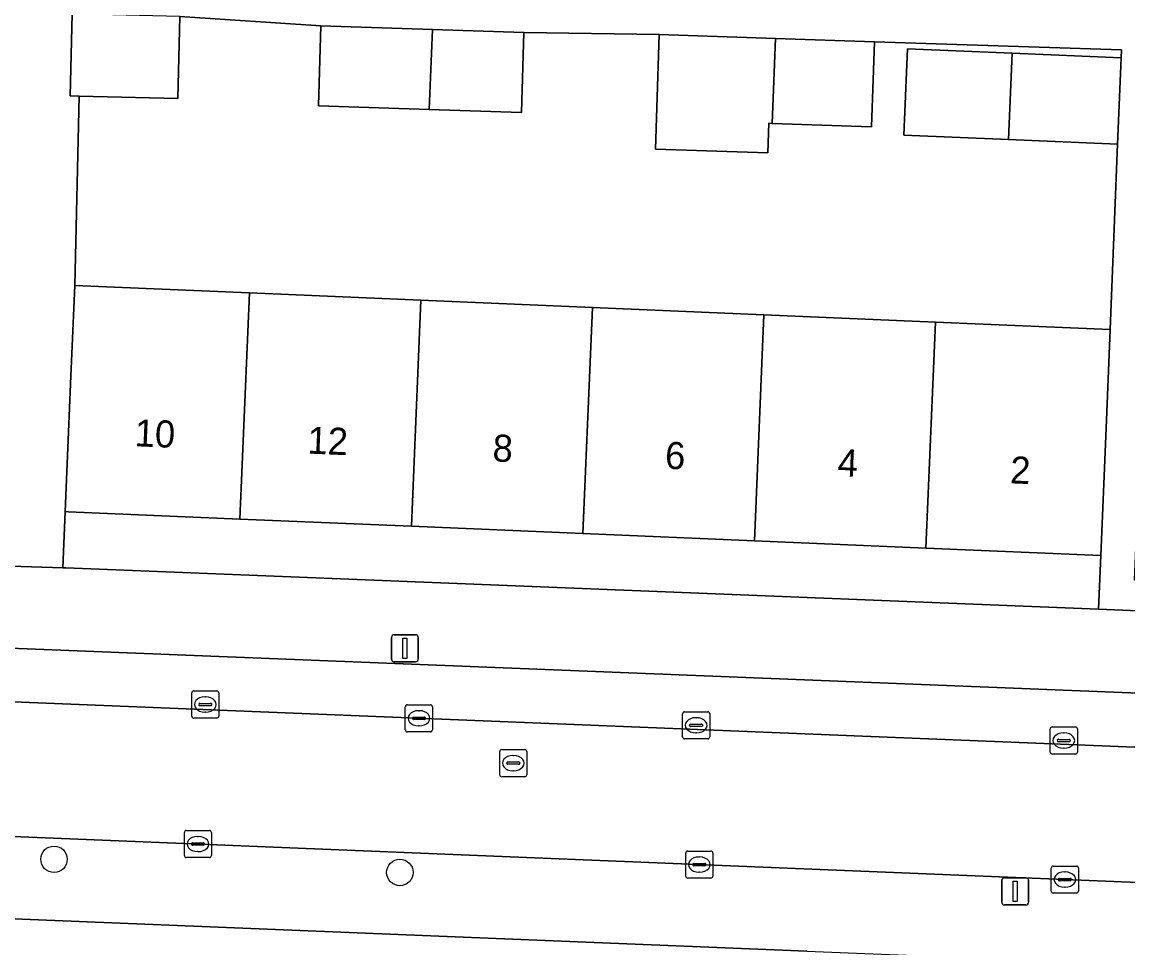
# Model space of a CAD drawing. Extents: x 160732 to 162107, y 387428 to 388479.
# Drawn here: x 161354.83 to 161395.63, y 387536.73 to 387570.88 of the extents above; entities that cross this region are included whole.
import ezdxf

# ---------------------------------------------------------------- set-up
doc = ezdxf.new("R2010")
doc.units = 0
for name, color, linetype in [('IMGEO_Boom', 7, 'Continuous'), ('IMGEO_Erf', 7, 'Continuous'), ('IMGEO_Kolk', 7, 'Continuous'), ('IMGEO_Lichtmast', 7, 'Continuous'), ('IMGEO_Pand', 7, 'Continuous'), ('IMGEO_Pand_nummerreeks', 7, 'Continuous'), ('IMGEO_Parkeervlak_open', 7, 'Continuous'), ('IMGEO_Rijbaan_lokaal_open', 7, 'Continuous'), ('IMGEO_Rioolput', 7, 'Continuous'), ('IMGEO_Voetpad_open', 7, 'Continuous')]:
    doc.layers.add(name, color=color, linetype=linetype)

msp = doc.modelspace()

# ---------------------------------------------------------------- linework, layer by layer
at = {"layer": 'IMGEO_Boom'}
for centre in [(161356.002, 387539.997), (161368.765, 387539.513)]:
    msp.add_circle(centre, 0.489, dxfattribs=at)
at = {"layer": 'IMGEO_Erf'}
for points in [[(161395.243, 387566.379), (161391.224, 387566.549), (161387.357, 387566.713), (161387.492, 387569.894), (161391.358, 387569.73), (161395.378, 387569.56), (161395.388, 387569.856), (161386.274, 387570.156), (161386.171, 387567.023), (161382.498, 387567.144), (161382.381, 387567.147), (161382.346, 387566.062), (161378.195, 387566.198), (161378.333, 387570.417), (161373.341, 387570.502), (161373.248, 387567.551), (161369.84, 387567.659), (161365.756, 387567.788), (161365.849, 387570.739), (161360.645, 387571.092), (161360.574, 387568.064), (161356.928, 387568.149), (161356.765, 387561.162), (161363.213, 387560.889), (161369.542, 387560.621), (161375.87, 387560.353), (161382.199, 387560.085), (161388.528, 387559.817), (161394.978, 387559.544)], [(161394.625, 387551.204), (161388.176, 387551.477), (161381.847, 387551.745), (161375.518, 387552.013), (161369.19, 387552.281), (161362.861, 387552.549), (161356.532, 387552.817), (161356.412, 387552.822), (161356.325, 387550.755), (161356.438, 387550.752), (161394.545, 387549.219)]]:
    msp.add_lwpolyline(points, close=True, dxfattribs=at)
msp.add_lwpolyline([(161383.777, 387536.605), (161336.101, 387538.546), (161292.814, 387540.26)], dxfattribs=at)
at = {"layer": 'IMGEO_Kolk'}
for p, q in [((161361.082, 387545.282), (161361.082, 387546.134)), ((161361.157, 387546.208), (161362.009, 387546.208)), ((161362.083, 387546.134), (161362.083, 387545.282)), ((161361.341, 387545.702), (161361.341, 387545.714)), ((161361.384, 387545.751), (161361.782, 387545.751)), ((161361.57, 387545.988), (161361.595, 387545.988)), ((161361.825, 387545.714), (161361.825, 387545.702)), ((161361.779, 387545.665), (161361.381, 387545.665)), ((161361.593, 387545.428), (161361.568, 387545.428)), ((161379.197, 387544.515), (161379.197, 387545.367)), ((161379.272, 387545.441), (161380.124, 387545.441)), ((161380.198, 387545.367), (161380.198, 387544.515)), ((161362.009, 387545.208), (161361.157, 387545.208)), ((161379.456, 387544.935), (161379.456, 387544.947)), ((161379.894, 387544.898), (161379.496, 387544.898)), ((161379.499, 387544.984), (161379.897, 387544.984)), ((161379.685, 387545.221), (161379.71, 387545.221)), ((161379.94, 387544.947), (161379.94, 387544.935)), ((161392.838, 387544.88), (161393.69, 387544.88)), ((161379.708, 387544.661), (161379.683, 387544.661)), ((161392.763, 387543.954), (161392.763, 387544.806)), ((161393.251, 387544.66), (161393.276, 387544.66)), ((161393.764, 387544.806), (161393.764, 387543.954)), ((161380.124, 387544.441), (161379.272, 387544.441)), ((161393.022, 387544.374), (161393.022, 387544.386)), ((161393.46, 387544.337), (161393.062, 387544.337)), ((161393.065, 387544.423), (161393.463, 387544.423)), ((161393.274, 387544.1), (161393.249, 387544.1)), ((161393.506, 387544.386), (161393.506, 387544.374)), ((161393.69, 387543.88), (161392.838, 387543.88)), ((161360.811, 387540.136), (161360.811, 387540.988)), ((161360.886, 387541.062), (161361.738, 387541.062)), ((161361.299, 387540.842), (161361.324, 387540.842)), ((161361.812, 387540.988), (161361.812, 387540.136)), ((161361.07, 387540.556), (161361.07, 387540.568)), ((161361.508, 387540.519), (161361.11, 387540.519)), ((161361.113, 387540.605), (161361.511, 387540.605)), ((161361.554, 387540.568), (161361.554, 387540.556)), ((161361.738, 387540.062), (161360.886, 387540.062)), ((161361.322, 387540.282), (161361.297, 387540.282)), ((161379.313, 387539.377), (161379.313, 387540.229)), ((161379.388, 387540.303), (161380.24, 387540.303)), ((161379.801, 387540.083), (161379.826, 387540.083)), ((161380.314, 387540.229), (161380.314, 387539.377)), ((161379.572, 387539.797), (161379.572, 387539.809)), ((161380.01, 387539.76), (161379.612, 387539.76)), ((161379.615, 387539.846), (161380.013, 387539.846)), ((161380.056, 387539.809), (161380.056, 387539.797)), ((161392.802, 387538.824), (161392.802, 387539.676)), ((161392.877, 387539.75), (161393.729, 387539.75)), ((161393.803, 387539.676), (161393.803, 387538.824)), ((161380.24, 387539.303), (161379.388, 387539.303)), ((161379.824, 387539.523), (161379.799, 387539.523)), ((161393.061, 387539.244), (161393.061, 387539.256)), ((161393.499, 387539.207), (161393.101, 387539.207)), ((161393.104, 387539.293), (161393.502, 387539.293)), ((161393.29, 387539.53), (161393.315, 387539.53)), ((161393.545, 387539.256), (161393.545, 387539.244)), ((161393.729, 387538.75), (161392.877, 387538.75)), ((161393.313, 387538.97), (161393.288, 387538.97))]:
    msp.add_line(p, q, dxfattribs=at)
for points in [[(161361.082, 387545.282), (161361.082, 387546.134)], [(161361.157, 387546.208), (161362.009, 387546.208)], [(161362.083, 387546.134), (161362.083, 387545.282)], [(161379.197, 387544.515), (161379.197, 387545.367)], [(161379.272, 387545.441), (161380.124, 387545.441)], [(161380.198, 387545.367), (161380.198, 387544.515)], [(161362.009, 387545.208), (161361.157, 387545.208)], [(161392.838, 387544.88), (161393.69, 387544.88)], [(161392.763, 387543.954), (161392.763, 387544.806)], [(161393.764, 387544.806), (161393.764, 387543.954)], [(161380.124, 387544.441), (161379.272, 387544.441)], [(161393.69, 387543.88), (161392.838, 387543.88)], [(161360.811, 387540.136), (161360.811, 387540.988)], [(161360.886, 387541.062), (161361.738, 387541.062)], [(161361.812, 387540.988), (161361.812, 387540.136)], [(161361.738, 387540.062), (161360.886, 387540.062)], [(161379.313, 387539.377), (161379.313, 387540.229)], [(161379.388, 387540.303), (161380.24, 387540.303)], [(161380.314, 387540.229), (161380.314, 387539.377)], [(161392.802, 387538.824), (161392.802, 387539.676)], [(161392.877, 387539.75), (161393.729, 387539.75)], [(161393.803, 387539.676), (161393.803, 387538.824)], [(161380.24, 387539.303), (161379.388, 387539.303)], [(161393.729, 387538.75), (161392.877, 387538.75)]]:
    msp.add_lwpolyline(points, dxfattribs=at)
for centre, radius, start, end in [((161361.159, 387546.132), 0.0765, 91.552, 178.448), ((161361.159, 387546.132), 0.0765, 91.552, 178.448), ((161362.007, 387546.132), 0.0765, 1.552, 88.448), ((161362.007, 387546.132), 0.0765, 1.552, 88.448), ((161361.381, 387545.711), 0.0403, 85.8775, 175.7526), ((161361.378, 387545.701), 0.0366, 178.938, 274.7102), ((161361.782, 387545.708), 0.043, 264.8664, 352.4533), ((161361.786, 387545.713), 0.0386, 1.7309, 96.639), ((161361.159, 387545.284), 0.0765, 181.552, 268.448), ((161361.159, 387545.284), 0.0765, 181.552, 268.448), ((161362.007, 387545.284), 0.0765, 271.552, 358.448), ((161362.007, 387545.284), 0.0765, 271.552, 358.448), ((161379.274, 387545.365), 0.0765, 91.552, 178.448), ((161379.274, 387545.365), 0.0765, 91.552, 178.448), ((161380.122, 387545.365), 0.0765, 1.552, 88.448), ((161380.122, 387545.365), 0.0765, 1.552, 88.448), ((161379.496, 387544.944), 0.0403, 85.8775, 175.7526), ((161379.493, 387544.934), 0.0366, 178.938, 274.7102), ((161379.897, 387544.941), 0.043, 264.8664, 352.4533), ((161379.901, 387544.946), 0.0386, 1.7309, 96.639), ((161392.84, 387544.804), 0.0765, 91.552, 178.448), ((161392.84, 387544.804), 0.0765, 91.552, 178.448), ((161393.688, 387544.804), 0.0765, 1.552, 88.448), ((161393.688, 387544.804), 0.0765, 1.552, 88.448), ((161379.274, 387544.517), 0.0765, 181.552, 268.448), ((161379.274, 387544.517), 0.0765, 181.552, 268.448), ((161380.122, 387544.517), 0.0765, 271.552, 358.448), ((161380.122, 387544.517), 0.0765, 271.552, 358.448), ((161393.062, 387544.383), 0.0403, 85.8775, 175.7526), ((161393.059, 387544.373), 0.0366, 178.938, 274.7102), ((161393.463, 387544.38), 0.043, 264.8664, 352.4533), ((161393.467, 387544.385), 0.0386, 1.7309, 96.639), ((161392.84, 387543.956), 0.0765, 181.552, 268.448), ((161392.84, 387543.956), 0.0765, 181.552, 268.448), ((161393.688, 387543.956), 0.0765, 271.552, 358.448), ((161393.688, 387543.956), 0.0765, 271.552, 358.448), ((161360.888, 387540.986), 0.0765, 91.552, 178.448), ((161360.888, 387540.986), 0.0765, 91.552, 178.448), ((161361.736, 387540.986), 0.0765, 1.552, 88.448), ((161361.736, 387540.986), 0.0765, 1.552, 88.448), ((161361.11, 387540.565), 0.0403, 85.8775, 175.7526), ((161361.107, 387540.555), 0.0366, 178.938, 274.7102), ((161361.511, 387540.562), 0.043, 264.8664, 352.4533), ((161361.515, 387540.567), 0.0386, 1.7309, 96.639), ((161360.888, 387540.138), 0.0765, 181.552, 268.448), ((161360.888, 387540.138), 0.0765, 181.552, 268.448), ((161361.736, 387540.138), 0.0765, 271.552, 358.448), ((161361.736, 387540.138), 0.0765, 271.552, 358.448), ((161379.39, 387540.227), 0.0765, 91.552, 178.448), ((161379.39, 387540.227), 0.0765, 91.552, 178.448), ((161380.238, 387540.227), 0.0765, 1.552, 88.448), ((161380.238, 387540.227), 0.0765, 1.552, 88.448), ((161379.612, 387539.806), 0.0403, 85.8775, 175.7526), ((161379.609, 387539.796), 0.0366, 178.938, 274.7102), ((161380.013, 387539.803), 0.043, 264.8664, 352.4533), ((161380.017, 387539.808), 0.0386, 1.7309, 96.639), ((161392.879, 387539.674), 0.0765, 91.552, 178.448), ((161392.879, 387539.674), 0.0765, 91.552, 178.448), ((161393.727, 387539.674), 0.0765, 1.552, 88.448), ((161393.727, 387539.674), 0.0765, 1.552, 88.448), ((161379.39, 387539.379), 0.0765, 181.552, 268.448), ((161379.39, 387539.379), 0.0765, 181.552, 268.448), ((161380.238, 387539.379), 0.0765, 271.552, 358.448), ((161380.238, 387539.379), 0.0765, 271.552, 358.448), ((161393.101, 387539.253), 0.0403, 85.8775, 175.7526), ((161393.098, 387539.243), 0.0366, 178.938, 274.7102), ((161393.502, 387539.25), 0.043, 264.8664, 352.4533), ((161393.506, 387539.255), 0.0386, 1.7309, 96.639), ((161392.879, 387538.826), 0.0765, 181.552, 268.448), ((161392.879, 387538.826), 0.0765, 181.552, 268.448), ((161393.727, 387538.826), 0.0765, 271.552, 358.448), ((161393.727, 387538.826), 0.0765, 271.552, 358.448)]:
    msp.add_arc(centre, radius, start, end, dxfattribs=at)
for centre, major_axis, ratio, start_param, end_param in [((161361.569, 387545.708), (-0.387, 0.002), 0.722429, 4.712389, 7.853982), ((161361.594, 387545.708), (-0.39, 0.002), 0.717154, 1.570796, 4.712389), ((161379.684, 387544.941), (-0.387, 0.002), 0.722429, 4.712389, 7.853982), ((161379.709, 387544.941), (-0.39, 0.002), 0.717154, 1.570796, 4.712389), ((161393.25, 387544.38), (-0.387, 0.002), 0.722429, 4.712389, 7.853982), ((161393.275, 387544.38), (-0.39, 0.002), 0.717154, 1.570796, 4.712389), ((161361.298, 387540.562), (-0.387, 0.002), 0.722429, 4.712389, 7.853982), ((161361.323, 387540.562), (-0.39, 0.002), 0.717154, 1.570796, 4.712389), ((161379.8, 387539.803), (-0.387, 0.002), 0.722429, 4.712389, 7.853982), ((161379.825, 387539.803), (-0.39, 0.002), 0.717154, 1.570796, 4.712389), ((161393.289, 387539.25), (-0.387, 0.002), 0.722429, 4.712389, 7.853982), ((161393.314, 387539.25), (-0.39, 0.002), 0.717154, 1.570796, 4.712389)]:
    msp.add_ellipse(centre, major_axis=major_axis, ratio=ratio, start_param=start_param, end_param=end_param, dxfattribs=at)
at = {"layer": 'IMGEO_Lichtmast'}
for p, q in [((161368.455, 387547.383), (161368.455, 387548.183)), ((161368.455, 387548.183), (161368.455, 387547.383)), ((161368.555, 387548.283), (161369.345, 387548.283)), ((161369.345, 387548.283), (161368.555, 387548.283)), ((161369.445, 387548.183), (161369.445, 387547.383)), ((161369.445, 387547.383), (161369.445, 387548.183)), ((161369.345, 387547.283), (161368.555, 387547.283)), ((161368.555, 387547.283), (161369.345, 387547.283)), ((161390.974, 387538.413), (161390.974, 387539.213)), ((161390.974, 387539.213), (161390.974, 387538.413)), ((161391.074, 387539.313), (161391.864, 387539.313)), ((161391.864, 387539.313), (161391.074, 387539.313)), ((161391.964, 387539.213), (161391.964, 387538.413)), ((161391.964, 387538.413), (161391.964, 387539.213)), ((161391.864, 387538.313), (161391.074, 387538.313)), ((161391.074, 387538.313), (161391.864, 387538.313))]:
    msp.add_line(p, q, dxfattribs=at)
for points in [[(161368.875, 387548.158), (161369.025, 387548.158), (161369.025, 387547.408), (161368.875, 387547.408), (161368.875, 387548.158)], [(161391.394, 387539.188), (161391.544, 387539.188), (161391.544, 387538.438), (161391.394, 387538.438), (161391.394, 387539.188)]]:
    msp.add_lwpolyline(points, dxfattribs=at)
for centre, start, end in [((161368.555, 387548.183), 90, 180), ((161368.555, 387548.183), 90, 180), ((161369.345, 387548.183), 0, 90), ((161369.345, 387548.183), 360, 90), ((161368.555, 387547.383), 180, 270), ((161368.555, 387547.383), 180, 270), ((161369.345, 387547.383), 270, 0), ((161369.345, 387547.383), 270, 0), ((161391.074, 387539.213), 90, 180), ((161391.074, 387539.213), 90, 180), ((161391.864, 387539.213), 0, 90), ((161391.864, 387539.213), 360, 90), ((161391.074, 387538.413), 180, 270), ((161391.074, 387538.413), 180, 270), ((161391.864, 387538.413), 270, 0), ((161391.864, 387538.413), 270, 0)]:
    msp.add_arc(centre, 0.1, start, end, dxfattribs=at)
at = {"layer": 'IMGEO_Pand'}
for points in [[(161360.645, 387571.092), (161356.668, 387571.186), (161356.597, 387568.157), (161356.928, 387568.149), (161360.574, 387568.064)], [(161369.964, 387570.609), (161365.849, 387570.739), (161365.756, 387567.788), (161369.84, 387567.659)], [(161369.84, 387567.659), (161373.248, 387567.551), (161373.341, 387570.502), (161369.964, 387570.609)], [(161382.63, 387570.276), (161378.333, 387570.417), (161378.195, 387566.198), (161382.346, 387566.062), (161382.381, 387567.147), (161382.498, 387567.144)], [(161382.498, 387567.144), (161386.171, 387567.023), (161386.274, 387570.156), (161382.63, 387570.276)], [(161391.224, 387566.549), (161391.358, 387569.73), (161387.492, 387569.894), (161387.357, 387566.713)], [(161391.224, 387566.549), (161395.243, 387566.379), (161395.378, 387569.56), (161391.358, 387569.73)], [(161362.861, 387552.549), (161363.213, 387560.889), (161356.765, 387561.162), (161356.623, 387557.818), (161356.412, 387552.822), (161356.532, 387552.817)], [(161362.861, 387552.549), (161369.19, 387552.281), (161369.542, 387560.621), (161363.213, 387560.889)], [(161375.87, 387560.353), (161369.542, 387560.621), (161369.19, 387552.281), (161375.518, 387552.013)], [(161382.199, 387560.085), (161375.87, 387560.353), (161375.518, 387552.013), (161381.847, 387551.745)], [(161381.847, 387551.745), (161388.176, 387551.477), (161388.528, 387559.817), (161382.199, 387560.085)], [(161388.176, 387551.477), (161394.625, 387551.204), (161394.836, 387556.2), (161394.978, 387559.544), (161388.528, 387559.817)]]:
    msp.add_lwpolyline(points, close=True, dxfattribs=at)
at = {"layer": 'IMGEO_Parkeervlak_open'}
for points in [[(161415.466, 387545.346), (161337.101, 387548.471), (161273.083, 387551.023)], [(161270.073, 387549.169), (161336.764, 387546.512), (161340.181, 387546.381), (161402.573, 387543.862), (161406.058, 387543.721), (161418.624, 387543.214)]]:
    msp.add_lwpolyline(points, dxfattribs=at)
at = {"layer": 'IMGEO_Rijbaan_lokaal_open'}
msp.add_lwpolyline([(161340.181, 387546.381), (161340.016, 387541.435), (161402.335, 387538.88), (161402.573, 387543.862)], close=True, dxfattribs=at)
at = {"layer": 'IMGEO_Rioolput'}
for p, q in [((161369.041, 387545.699), (161369.893, 387545.699)), ((161368.966, 387544.773), (161368.966, 387545.625)), ((161369.454, 387545.479), (161369.479, 387545.479)), ((161369.967, 387545.625), (161369.967, 387544.773)), ((161369.225, 387545.193), (161369.225, 387545.205)), ((161369.663, 387545.156), (161369.265, 387545.156)), ((161369.268, 387545.242), (161369.666, 387545.242)), ((161369.477, 387544.919), (161369.452, 387544.919)), ((161369.709, 387545.205), (161369.709, 387545.193)), ((161369.893, 387544.699), (161369.041, 387544.699)), ((161372.522, 387544.045), (161373.374, 387544.045)), ((161372.447, 387543.119), (161372.447, 387543.971)), ((161372.935, 387543.825), (161372.96, 387543.825)), ((161373.448, 387543.971), (161373.448, 387543.119)), ((161372.706, 387543.539), (161372.706, 387543.551)), ((161373.144, 387543.502), (161372.746, 387543.502)), ((161372.749, 387543.588), (161373.147, 387543.588)), ((161372.958, 387543.265), (161372.933, 387543.265)), ((161373.19, 387543.551), (161373.19, 387543.539)), ((161373.374, 387543.045), (161372.522, 387543.045))]:
    msp.add_line(p, q, dxfattribs=at)
for points in [[(161369.041, 387545.699), (161369.893, 387545.699)], [(161368.966, 387544.773), (161368.966, 387545.625)], [(161369.967, 387545.625), (161369.967, 387544.773)], [(161369.893, 387544.699), (161369.041, 387544.699)], [(161372.522, 387544.045), (161373.374, 387544.045)], [(161372.447, 387543.119), (161372.447, 387543.971)], [(161373.448, 387543.971), (161373.448, 387543.119)], [(161373.374, 387543.045), (161372.522, 387543.045)]]:
    msp.add_lwpolyline(points, dxfattribs=at)
for centre, radius, start, end in [((161369.043, 387545.623), 0.0765, 91.552, 178.448), ((161369.043, 387545.623), 0.0765, 91.552, 178.448), ((161369.891, 387545.623), 0.0765, 1.552, 88.448), ((161369.891, 387545.623), 0.0765, 1.552, 88.448), ((161369.265, 387545.202), 0.0403, 85.8775, 175.7526), ((161369.262, 387545.192), 0.0366, 178.938, 274.7102), ((161369.666, 387545.199), 0.043, 264.8664, 352.4533), ((161369.67, 387545.204), 0.0386, 1.7309, 96.639), ((161369.043, 387544.775), 0.0765, 181.552, 268.448), ((161369.043, 387544.775), 0.0765, 181.552, 268.448), ((161369.891, 387544.775), 0.0765, 271.552, 358.448), ((161369.891, 387544.775), 0.0765, 271.552, 358.448), ((161372.524, 387543.969), 0.0765, 91.552, 178.448), ((161372.524, 387543.969), 0.0765, 91.552, 178.448), ((161373.372, 387543.969), 0.0765, 1.552, 88.448), ((161373.372, 387543.969), 0.0765, 1.552, 88.448), ((161372.746, 387543.548), 0.0403, 85.8775, 175.7526), ((161372.743, 387543.538), 0.0366, 178.938, 274.7102), ((161373.147, 387543.545), 0.043, 264.8664, 352.4533), ((161373.151, 387543.55), 0.0386, 1.7309, 96.639), ((161372.524, 387543.121), 0.0765, 181.552, 268.448), ((161372.524, 387543.121), 0.0765, 181.552, 268.448), ((161373.372, 387543.121), 0.0765, 271.552, 358.448), ((161373.372, 387543.121), 0.0765, 271.552, 358.448)]:
    msp.add_arc(centre, radius, start, end, dxfattribs=at)
for centre, major_axis, ratio, start_param, end_param in [((161369.453, 387545.199), (-0.387, 0.002), 0.722429, 4.712389, 7.853982), ((161369.478, 387545.199), (-0.39, 0.002), 0.717154, 1.570796, 4.712389), ((161372.934, 387543.545), (-0.387, 0.002), 0.722429, 4.712389, 7.853982), ((161372.959, 387543.545), (-0.39, 0.002), 0.717154, 1.570796, 4.712389)]:
    msp.add_ellipse(centre, major_axis=major_axis, ratio=ratio, start_param=start_param, end_param=end_param, dxfattribs=at)
at = {"layer": 'IMGEO_Voetpad_open'}
for points in [[(161360.645, 387571.092), (161365.849, 387570.739), (161369.964, 387570.609), (161373.341, 387570.502), (161378.333, 387570.417), (161382.63, 387570.276), (161386.274, 387570.156), (161395.388, 387569.856), (161395.378, 387569.56), (161395.243, 387566.379), (161394.978, 387559.544), (161394.836, 387556.2), (161394.625, 387551.204), (161394.545, 387549.219), (161396.022, 387549.16), (161396.067, 387550.284), (161395.869, 387550.292), (161396.136, 387556.609), (161396.329, 387556.601), (161396.575, 387561.883), (161396.723, 387565.557), (161396.873, 387569.286), (161397.081, 387574.467)], [(161353.621, 387550.831), (161356.325, 387550.755), (161356.412, 387552.822), (161356.623, 387557.818), (161356.765, 387561.162), (161356.928, 387568.149), (161356.597, 387568.157), (161356.668, 387571.186)], [(161419.7, 387549.08), (161418.312, 387548.301), (161417.392, 387548.301), (161396.022, 387549.16), (161394.545, 387549.219), (161356.438, 387550.752), (161356.325, 387550.755), (161353.621, 387550.831), (161353.607, 387550.832), (161269.693, 387554.126)], [(161273.083, 387551.023), (161337.101, 387548.471), (161415.466, 387545.346)], [(161340.016, 387541.435), (161336.575, 387541.542), (161269.429, 387544.177), (161268.893, 387541.207), (161291.345, 387540.318), (161292.814, 387540.26), (161336.101, 387538.546), (161383.777, 387536.605), (161393.875, 387536.2), (161395.499, 387536.135), (161408.29, 387535.622), (161410.801, 387535.524), (161418.153, 387535.227)], [(161419.293, 387534.744), (161419.086, 387538.188), (161405.82, 387538.734), (161402.335, 387538.88), (161340.016, 387541.435)]]:
    msp.add_lwpolyline(points, dxfattribs=at)

# ---------------------------------------------------------------- texts
at = {"layer": 'IMGEO_Pand_nummerreeks'}
for s, p in [('10', (161358.965, 387555.236)), ('12', (161365.34, 387554.966)), ('8', (161372.17, 387554.677)), ('6', (161378.535, 387554.408)), ('4', (161384.903, 387554.138)), ('2', (161391.27, 387553.868))]:
    msp.add_text(s, height=1, rotation=357.5755, dxfattribs=at).set_placement(p)

doc.saveas('drawing.dxf')
